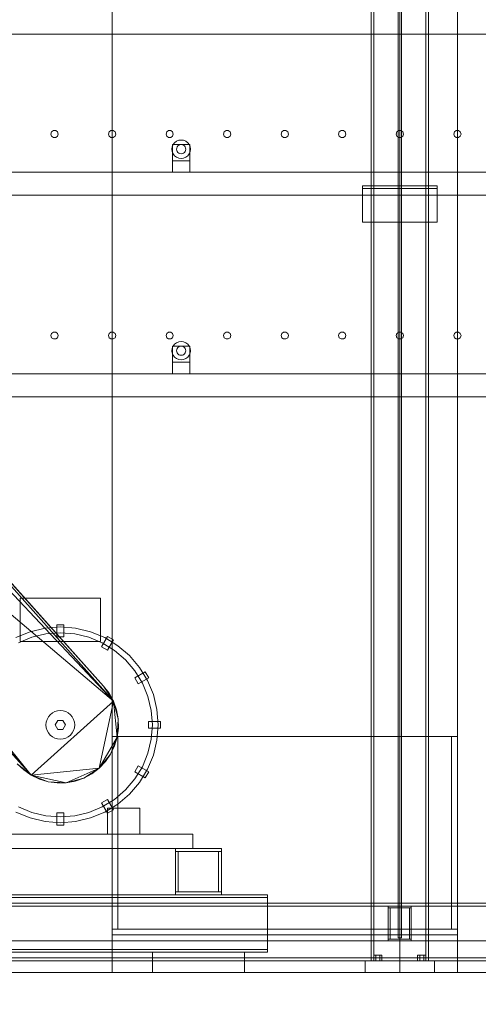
# Model space of a CAD drawing. Header units: millimetres. Extents: x -2233 to 61924, y -68080 to 6847.
# Tile 1011 of 1056: x 54800 to 55598, y -55 to 1655. Entities that reach past the tile are written whole.
import ezdxf

# ---------------------------------------------------------------- set-up
doc = ezdxf.new("R2010")
doc.units = ezdxf.units.MM
for name, color, linetype, lineweight in [('COTAS_O', 1, 'Continuous', 0), ('COTAS_P', 1, 'Continuous', 0), ('lateral_secador', 7, 'Continuous', 0)]:
    doc.layers.add(name, color=color, linetype=linetype, lineweight=lineweight)
doc.dimstyles.new('R19_100', dxfattribs={"dimtxt": 250, "dimasz": 150, "dimexe": 150, "dimexo": 80, "dimgap": 100, "dimtad": 1, "dimtih": 1, "dimtoh": 1, "dimdsep": 46, "dimcen": 0.09, "dimadec": 0, "dimazin": 0, "dimtfac": 1, "dimtdec": 4, "dimtofl": 0, "dimtmove": 0, "dimatfit": 3, "dimfxl": 1, "dimtolj": 1, "dimtzin": 0, "dimarcsym": 0})

# ---------------------------------------------------------------- blocks, each defined once
blk = doc.blocks.new('DIM_R28_29')
at = {"layer": 'COTAS_O'}
for p, q in [((40461.1, 0), (40461.1, -900)), ((60461.1, 0), (60461.1, -900)), ((40461.1, -900), (40611.1, -855)), ((60461.1, -900), (60311.1, -855)), ((40461.1, -900), (60461.1, -900)), ((40461.1, -900), (40611.1, -945)), ((60461.1, -900), (60311.1, -945))]:
    blk.add_line(p, q, dxfattribs=at)
blk.add_text('20000 O', height=250, dxfattribs=at).set_placement((50461.1, -800))
blk = doc.blocks.new('DIM_R28_33')
at = {"layer": 'COTAS_P'}
for p, q in [((112.7, 0), (112.7, -2500)), ((61924.1, 0), (61924.1, -2500)), ((112.7, -2500), (262.7, -2455)), ((61924.1, -2500), (61774.1, -2455)), ((112.7, -2500), (61924.1, -2500)), ((112.7, -2500), (262.7, -2545)), ((61924.1, -2500), (61774.1, -2545))]:
    blk.add_line(p, q, dxfattribs=at)
blk.add_text('61811.43 P', height=250, dxfattribs=at).set_placement((31018.4, -2400))

msp = doc.modelspace()

# ---------------------------------------------------------------- linework, layer by layer
at = {"layer": 'lateral_secador'}
for p, q in [((54961.134, 0), (54961.134, 2925)), ((54961.134, 2925), (54961.134, 410)), ((55411.134, 2925), (55411.134, 20)), ((55416.134, 20), (55416.134, 2925)), ((55458.134, 2925), (55458.134, 60)), ((55461.134, 410), (55461.134, 2925)), ((55461.134, 0), (55461.134, 2925)), ((55464.134, 60), (55464.134, 2925)), ((55506.134, 2925), (55506.134, 20)), ((55511.134, 20), (55511.134, 2925)), ((55561.134, 410), (55561.134, 2925)), ((55561.134, 2925), (55561.134, 0)), ((40811.134, 1630), (60111.134, 1630)), ((54855.997, 1460.082), (54854.784, 1456.35)), ((54854.784, 1456.35), (54855.997, 1452.618)), ((54859.172, 1462.389), (54855.997, 1460.082)), ((54863.096, 1462.389), (54859.172, 1462.389)), ((54866.271, 1460.082), (54863.096, 1462.389)), ((54867.484, 1456.35), (54866.271, 1460.082)), ((54866.271, 1452.618), (54867.484, 1456.35)), ((54955.997, 1460.082), (54954.784, 1456.35)), ((54954.784, 1456.35), (54955.997, 1452.618)), ((54959.172, 1462.389), (54955.997, 1460.082)), ((54963.096, 1462.389), (54959.172, 1462.389)), ((54966.271, 1460.082), (54963.096, 1462.389)), ((54967.484, 1456.35), (54966.271, 1460.082)), ((54966.271, 1452.618), (54967.484, 1456.35)), ((55055.997, 1460.082), (55054.784, 1456.35)), ((55054.784, 1456.35), (55055.997, 1452.618)), ((55059.172, 1462.389), (55055.997, 1460.082)), ((55063.096, 1462.389), (55059.172, 1462.389)), ((55066.271, 1460.082), (55063.096, 1462.389)), ((55067.484, 1456.35), (55066.271, 1460.082)), ((55066.271, 1452.618), (55067.484, 1456.35)), ((55155.997, 1460.082), (55154.784, 1456.35)), ((55154.784, 1456.35), (55155.997, 1452.618)), ((55159.172, 1462.389), (55155.997, 1460.082)), ((55163.096, 1462.389), (55159.172, 1462.389)), ((55166.271, 1460.082), (55163.096, 1462.389)), ((55167.484, 1456.35), (55166.271, 1460.082)), ((55166.271, 1452.618), (55167.484, 1456.35)), ((55255.997, 1460.082), (55254.784, 1456.35)), ((55254.784, 1456.35), (55255.997, 1452.618)), ((55259.172, 1462.389), (55255.997, 1460.082)), ((55263.096, 1462.389), (55259.172, 1462.389)), ((55266.271, 1460.082), (55263.096, 1462.389)), ((55267.484, 1456.35), (55266.271, 1460.082)), ((55266.271, 1452.618), (55267.484, 1456.35)), ((55355.997, 1460.082), (55354.784, 1456.35)), ((55354.784, 1456.35), (55355.997, 1452.618)), ((55359.172, 1462.389), (55355.997, 1460.082)), ((55363.096, 1462.389), (55359.172, 1462.389)), ((55366.271, 1460.082), (55363.096, 1462.389)), ((55367.484, 1456.35), (55366.271, 1460.082)), ((55366.271, 1452.618), (55367.484, 1456.35)), ((55455.997, 1460.082), (55454.784, 1456.35)), ((55454.784, 1456.35), (55455.997, 1452.618)), ((55459.172, 1462.389), (55455.997, 1460.082)), ((55463.096, 1462.389), (55459.172, 1462.389)), ((55466.271, 1460.082), (55463.096, 1462.389)), ((55467.484, 1456.35), (55466.271, 1460.082)), ((55466.271, 1452.618), (55467.484, 1456.35)), ((55555.997, 1460.082), (55554.784, 1456.35)), ((55554.784, 1456.35), (55555.997, 1452.618)), ((55559.172, 1462.389), (55555.997, 1460.082)), ((55563.096, 1462.389), (55559.172, 1462.389)), ((55566.271, 1460.082), (55563.096, 1462.389)), ((55567.484, 1456.35), (55566.271, 1460.082)), ((55566.271, 1452.618), (55567.484, 1456.35)), ((54855.997, 1452.618), (54859.172, 1450.311)), ((54859.172, 1450.311), (54863.096, 1450.311)), ((54863.096, 1450.311), (54866.271, 1452.618)), ((54955.997, 1452.618), (54959.172, 1450.311)), ((54959.172, 1450.311), (54963.096, 1450.311)), ((54963.096, 1450.311), (54966.271, 1452.618)), ((55055.997, 1452.618), (55059.172, 1450.311)), ((55059.172, 1450.311), (55063.096, 1450.311)), ((55063.096, 1450.311), (55066.271, 1452.618)), ((55067.277, 1438), (55065.679, 1434.141)), ((55066.134, 1438), (55096.134, 1438)), ((55066.134, 1438), (55066.134, 1410)), ((55069.82, 1441.314), (55067.277, 1438)), ((55073.134, 1443.856), (55069.82, 1441.314)), ((55076.993, 1445.455), (55073.134, 1443.856)), ((55077.134, 1436.928), (55075.477, 1435.657)), ((55081.134, 1446), (55076.993, 1445.455)), ((55079.063, 1437.727), (55077.134, 1436.928)), ((55081.134, 1438), (55079.063, 1437.727)), ((55085.275, 1445.455), (55081.134, 1446)), ((55083.204, 1437.727), (55081.134, 1438)), ((55085.134, 1436.928), (55083.204, 1437.727)), ((55086.791, 1435.657), (55085.134, 1436.928)), ((55089.134, 1443.856), (55085.275, 1445.455)), ((55092.448, 1441.314), (55089.134, 1443.856)), ((55094.99, 1438), (55092.448, 1441.314)), ((55096.589, 1434.141), (55094.99, 1438)), ((55096.134, 1410), (55096.134, 1438)), ((55155.997, 1452.618), (55159.172, 1450.311)), ((55159.172, 1450.311), (55163.096, 1450.311)), ((55163.096, 1450.311), (55166.271, 1452.618)), ((55255.997, 1452.618), (55259.172, 1450.311)), ((55259.172, 1450.311), (55263.096, 1450.311)), ((55263.096, 1450.311), (55266.271, 1452.618)), ((55355.997, 1452.618), (55359.172, 1450.311)), ((55359.172, 1450.311), (55363.096, 1450.311)), ((55363.096, 1450.311), (55366.271, 1452.618)), ((55455.997, 1452.618), (55459.172, 1450.311)), ((55459.172, 1450.311), (55463.096, 1450.311)), ((55463.096, 1450.311), (55466.271, 1452.618)), ((55555.997, 1452.618), (55559.172, 1450.311)), ((55559.172, 1450.311), (55563.096, 1450.311)), ((55563.096, 1450.311), (55566.271, 1452.618)), ((55065.679, 1434.141), (55065.134, 1430)), ((55065.134, 1430), (55065.679, 1425.859)), ((55065.679, 1425.859), (55067.277, 1422)), ((55067.277, 1422), (55069.82, 1418.686)), ((55073.406, 1432.071), (55073.134, 1430)), ((55073.134, 1430), (55073.406, 1427.929)), ((55074.206, 1434), (55073.406, 1432.071)), ((55073.406, 1427.929), (55074.206, 1426)), ((55075.477, 1435.657), (55074.206, 1434)), ((55074.206, 1426), (55075.477, 1424.343)), ((55075.477, 1424.343), (55077.134, 1423.072)), ((55077.134, 1423.072), (55079.063, 1422.273)), ((55079.063, 1422.273), (55081.134, 1422)), ((55081.134, 1422), (55083.204, 1422.273)), ((55083.204, 1422.273), (55085.134, 1423.072)), ((55085.134, 1423.072), (55086.791, 1424.343)), ((55088.062, 1434), (55086.791, 1435.657)), ((55086.791, 1424.343), (55088.062, 1426)), ((55088.861, 1432.071), (55088.062, 1434)), ((55088.062, 1426), (55088.861, 1427.929)), ((55089.134, 1430), (55088.861, 1432.071)), ((55088.861, 1427.929), (55089.134, 1430)), ((55092.448, 1418.686), (55094.99, 1422)), ((55094.99, 1422), (55096.589, 1425.859)), ((55097.134, 1430), (55096.589, 1434.141)), ((55096.589, 1425.859), (55097.134, 1430)), ((55066.134, 1410), (55096.134, 1410)), ((55066.134, 1410), (55066.134, 1390)), ((55069.82, 1418.686), (55073.134, 1416.144)), ((55073.134, 1416.144), (55076.993, 1414.545)), ((55076.993, 1414.545), (55081.134, 1414)), ((55081.134, 1414), (55085.275, 1414.545)), ((55085.275, 1414.545), (55089.134, 1416.144)), ((55089.134, 1416.144), (55092.448, 1418.686)), ((55096.134, 1390), (55096.134, 1410)), ((40811.134, 1390), (60111.134, 1390)), ((55066.134, 1390), (55096.134, 1390)), ((55396.134, 1366.5), (55526.134, 1366.5)), ((55396.134, 1366.5), (55396.134, 1303.5)), ((55396.134, 1366.5), (55396.134, 1361.5)), ((55396.134, 1361.5), (55526.134, 1361.5)), ((55526.134, 1303.5), (55526.134, 1366.5)), ((55526.134, 1361.5), (55526.134, 1366.5)), ((40811.134, 1350), (60111.134, 1350)), ((55396.134, 1303.5), (55526.134, 1303.5)), ((54266.607, 1210.852), (54963.478, 470.91)), ((54324.84, 1188.374), (54946.316, 497.443)), ((54324.84, 1188.374), (54963.478, 470.91)), ((54946.316, 497.443), (54336.316, 1177.443)), ((54820.472, 342.625), (54166.909, 1146.37)), ((54166.909, 1146.37), (54963.478, 470.91)), ((54859.172, 1112.389), (54855.997, 1110.082)), ((54863.096, 1112.389), (54859.172, 1112.389)), ((54866.271, 1110.082), (54863.096, 1112.389)), ((54959.172, 1112.389), (54955.997, 1110.082)), ((54963.096, 1112.389), (54959.172, 1112.389)), ((54966.271, 1110.082), (54963.096, 1112.389)), ((55059.172, 1112.389), (55055.997, 1110.082)), ((55063.096, 1112.389), (55059.172, 1112.389)), ((55066.271, 1110.082), (55063.096, 1112.389)), ((55159.172, 1112.389), (55155.997, 1110.082)), ((55163.096, 1112.389), (55159.172, 1112.389)), ((55166.271, 1110.082), (55163.096, 1112.389)), ((55259.172, 1112.389), (55255.997, 1110.082)), ((55263.096, 1112.389), (55259.172, 1112.389)), ((55266.271, 1110.082), (55263.096, 1112.389)), ((55359.172, 1112.389), (55355.997, 1110.082)), ((55363.096, 1112.389), (55359.172, 1112.389)), ((55366.271, 1110.082), (55363.096, 1112.389)), ((55459.172, 1112.389), (55455.997, 1110.082)), ((55463.096, 1112.389), (55459.172, 1112.389)), ((55466.271, 1110.082), (55463.096, 1112.389)), ((55559.172, 1112.389), (55555.997, 1110.082)), ((55563.096, 1112.389), (55559.172, 1112.389)), ((55566.271, 1110.082), (55563.096, 1112.389)), ((54855.997, 1110.082), (54854.784, 1106.35)), ((54854.784, 1106.35), (54855.997, 1102.618)), ((54855.997, 1102.618), (54859.172, 1100.311)), ((54859.172, 1100.311), (54863.096, 1100.311)), ((54863.096, 1100.311), (54866.271, 1102.618)), ((54867.484, 1106.35), (54866.271, 1110.082)), ((54866.271, 1102.618), (54867.484, 1106.35)), ((54955.997, 1110.082), (54954.784, 1106.35)), ((54954.784, 1106.35), (54955.997, 1102.618)), ((54955.997, 1102.618), (54959.172, 1100.311)), ((54959.172, 1100.311), (54963.096, 1100.311)), ((54963.096, 1100.311), (54966.271, 1102.618)), ((54967.484, 1106.35), (54966.271, 1110.082)), ((54966.271, 1102.618), (54967.484, 1106.35)), ((55055.997, 1110.082), (55054.784, 1106.35)), ((55054.784, 1106.35), (55055.997, 1102.618)), ((55055.997, 1102.618), (55059.172, 1100.311)), ((55059.172, 1100.311), (55063.096, 1100.311)), ((55063.096, 1100.311), (55066.271, 1102.618)), ((55067.484, 1106.35), (55066.271, 1110.082)), ((55066.271, 1102.618), (55067.484, 1106.35)), ((55076.993, 1095.455), (55073.134, 1093.856)), ((55081.134, 1096), (55076.993, 1095.455)), ((55085.275, 1095.455), (55081.134, 1096)), ((55089.134, 1093.856), (55085.275, 1095.455)), ((55155.997, 1110.082), (55154.784, 1106.35)), ((55154.784, 1106.35), (55155.997, 1102.618)), ((55155.997, 1102.618), (55159.172, 1100.311)), ((55159.172, 1100.311), (55163.096, 1100.311)), ((55163.096, 1100.311), (55166.271, 1102.618)), ((55167.484, 1106.35), (55166.271, 1110.082)), ((55166.271, 1102.618), (55167.484, 1106.35)), ((55255.997, 1110.082), (55254.784, 1106.35)), ((55254.784, 1106.35), (55255.997, 1102.618)), ((55255.997, 1102.618), (55259.172, 1100.311)), ((55259.172, 1100.311), (55263.096, 1100.311)), ((55263.096, 1100.311), (55266.271, 1102.618)), ((55267.484, 1106.35), (55266.271, 1110.082)), ((55266.271, 1102.618), (55267.484, 1106.35)), ((55355.997, 1110.082), (55354.784, 1106.35)), ((55354.784, 1106.35), (55355.997, 1102.618)), ((55355.997, 1102.618), (55359.172, 1100.311)), ((55359.172, 1100.311), (55363.096, 1100.311)), ((55363.096, 1100.311), (55366.271, 1102.618)), ((55367.484, 1106.35), (55366.271, 1110.082)), ((55366.271, 1102.618), (55367.484, 1106.35)), ((55455.997, 1110.082), (55454.784, 1106.35)), ((55454.784, 1106.35), (55455.997, 1102.618)), ((55455.997, 1102.618), (55459.172, 1100.311)), ((55459.172, 1100.311), (55463.096, 1100.311)), ((55463.096, 1100.311), (55466.271, 1102.618)), ((55467.484, 1106.35), (55466.271, 1110.082)), ((55466.271, 1102.618), (55467.484, 1106.35)), ((55555.997, 1110.082), (55554.784, 1106.35)), ((55554.784, 1106.35), (55555.997, 1102.618)), ((55555.997, 1102.618), (55559.172, 1100.311)), ((55559.172, 1100.311), (55563.096, 1100.311)), ((55563.096, 1100.311), (55566.271, 1102.618)), ((55567.484, 1106.35), (55566.271, 1110.082)), ((55566.271, 1102.618), (55567.484, 1106.35)), ((54820.472, 342.625), (54163.527, 1084.04)), ((55065.679, 1084.141), (55065.134, 1080)), ((55065.134, 1080), (55065.679, 1075.859)), ((55067.277, 1088), (55065.679, 1084.141)), ((55066.134, 1088), (55096.134, 1088)), ((55066.134, 1088), (55066.134, 1060)), ((55069.82, 1091.314), (55067.277, 1088)), ((55073.134, 1093.856), (55069.82, 1091.314)), ((55073.406, 1082.071), (55073.134, 1080)), ((55073.134, 1080), (55073.406, 1077.929)), ((55074.206, 1084), (55073.406, 1082.071)), ((55073.406, 1077.929), (55074.206, 1076)), ((55075.477, 1085.657), (55074.206, 1084)), ((55077.134, 1086.928), (55075.477, 1085.657)), ((55079.063, 1087.727), (55077.134, 1086.928)), ((55081.134, 1088), (55079.063, 1087.727)), ((55083.204, 1087.727), (55081.134, 1088)), ((55085.134, 1086.928), (55083.204, 1087.727)), ((55086.791, 1085.657), (55085.134, 1086.928)), ((55088.062, 1084), (55086.791, 1085.657)), ((55088.861, 1082.071), (55088.062, 1084)), ((55088.062, 1076), (55088.861, 1077.929)), ((55089.134, 1080), (55088.861, 1082.071)), ((55088.861, 1077.929), (55089.134, 1080)), ((55092.448, 1091.314), (55089.134, 1093.856)), ((55094.99, 1088), (55092.448, 1091.314)), ((55096.589, 1084.141), (55094.99, 1088)), ((55096.134, 1060), (55096.134, 1088)), ((55097.134, 1080), (55096.589, 1084.141)), ((55096.589, 1075.859), (55097.134, 1080)), ((55065.679, 1075.859), (55067.277, 1072)), ((55067.277, 1072), (55069.82, 1068.686)), ((55069.82, 1068.686), (55073.134, 1066.144)), ((55073.134, 1066.144), (55076.993, 1064.545)), ((55074.206, 1076), (55075.477, 1074.343)), ((55075.477, 1074.343), (55077.134, 1073.072)), ((55076.993, 1064.545), (55081.134, 1064)), ((55077.134, 1073.072), (55079.063, 1072.273)), ((55079.063, 1072.273), (55081.134, 1072)), ((55081.134, 1072), (55083.204, 1072.273)), ((55081.134, 1064), (55085.275, 1064.545)), ((55083.204, 1072.273), (55085.134, 1073.072)), ((55085.134, 1073.072), (55086.791, 1074.343)), ((55085.275, 1064.545), (55089.134, 1066.144)), ((55086.791, 1074.343), (55088.062, 1076)), ((55089.134, 1066.144), (55092.448, 1068.686)), ((55092.448, 1068.686), (55094.99, 1072)), ((55094.99, 1072), (55096.589, 1075.859)), ((54820.472, 342.625), (54176.326, 1055.148)), ((55066.134, 1060), (55096.134, 1060)), ((55066.134, 1060), (55066.134, 1040)), ((55096.134, 1040), (55096.134, 1060)), ((40811.134, 1040), (60111.134, 1040)), ((55066.134, 1040), (55096.134, 1040)), ((40811.134, 1000), (60111.134, 1000)), ((54801.134, 650), (54941.134, 650)), ((54801.134, 650), (54801.134, 575)), ((54941.134, 575), (54941.134, 650)), ((54871.134, 600), (54844.54, 597.907)), ((54865.134, 583), (54865.134, 604)), ((54877.134, 604), (54865.134, 604)), ((54897.728, 597.907), (54871.134, 600)), ((54877.134, 583), (54877.134, 604)), ((54818.601, 591.68), (54793.955, 581.471)), ((54821.691, 582.169), (54798.495, 572.561)), ((54844.54, 597.907), (54818.601, 591.68)), ((54846.104, 588.03), (54821.691, 582.169)), ((54871.134, 590), (54846.104, 588.03)), ((54865.134, 583), (54877.134, 583)), ((54896.163, 588.03), (54871.134, 590)), ((54920.577, 582.169), (54896.163, 588.03)), ((54923.667, 591.68), (54897.728, 597.907)), ((54943.772, 572.561), (54920.577, 582.169)), ((54948.312, 581.471), (54923.667, 591.68)), ((54942.438, 565.502), (54952.938, 583.688)), ((54963.33, 577.688), (54952.938, 583.688)), ((54801.134, 575), (54941.134, 575)), ((54942.438, 565.502), (54952.83, 559.502)), ((54965.18, 559.443), (54943.772, 572.561)), ((54971.057, 567.533), (54948.312, 581.471)), ((54952.83, 559.502), (54963.33, 577.688)), ((54991.342, 550.208), (54971.057, 567.533)), ((54984.271, 543.137), (54965.18, 559.443)), ((55008.667, 529.923), (54991.342, 550.208)), ((55000.577, 524.046), (54984.271, 543.137)), ((55013.695, 502.638), (55000.577, 524.046)), ((55000.636, 511.696), (55018.822, 522.196)), ((55022.605, 507.178), (55008.667, 529.923)), ((55024.822, 511.804), (55018.822, 522.196)), ((54946.316, 497.443), (54963.478, 470.91)), ((54955.941, 484.852), (54946.316, 497.443)), ((55000.636, 511.696), (55006.636, 501.304)), ((55006.636, 501.304), (55024.822, 511.804)), ((55023.303, 479.443), (55013.695, 502.638)), ((55032.813, 482.533), (55022.605, 507.178)), ((54963.478, 470.91), (54955.941, 484.852)), ((55029.164, 455.03), (55023.303, 479.443)), ((55039.041, 456.594), (55032.813, 482.533)), ((54963.478, 470.91), (54820.472, 342.625)), ((54963.478, 470.91), (54938.577, 354.817)), ((54963.478, 470.91), (54971.6, 440.371)), ((54968.74, 455.96), (54963.478, 470.91)), ((54963.478, 470.91), (54969.888, 408.818)), ((54853.456, 447.678), (54850.347, 443.889)), ((54857.245, 450.787), (54853.456, 447.678)), ((54861.567, 453.097), (54857.245, 450.787)), ((54866.257, 454.52), (54861.567, 453.097)), ((54871.134, 455), (54866.257, 454.52)), ((54876.011, 454.52), (54871.134, 455)), ((54880.701, 453.097), (54876.011, 454.52)), ((54885.023, 450.787), (54880.701, 453.097)), ((54888.812, 447.678), (54885.023, 450.787)), ((54891.921, 443.889), (54888.812, 447.678)), ((54971.6, 440.371), (54968.74, 455.96)), ((55031.134, 430), (55029.164, 455.03)), ((55041.134, 430), (55039.041, 456.594)), ((54846.614, 434.877), (54846.134, 430)), ((54846.134, 430), (54846.614, 425.123)), ((54848.037, 439.567), (54846.614, 434.877)), ((54850.347, 443.889), (54848.037, 439.567)), ((54866.634, 437.794), (54862.134, 430)), ((54862.134, 430), (54866.634, 422.206)), ((54875.634, 437.794), (54866.634, 437.794)), ((54880.134, 430), (54875.634, 437.794)), ((54875.634, 422.206), (54880.134, 430)), ((54894.231, 439.567), (54891.921, 443.889)), ((54895.654, 434.877), (54894.231, 439.567)), ((54896.134, 430), (54895.654, 434.877)), ((54895.654, 425.123), (54896.134, 430)), ((54971.6, 440.371), (54969.888, 408.818)), ((54971.985, 424.527), (54971.6, 440.371)), ((55024.134, 436), (55045.134, 436)), ((55024.134, 436), (55024.134, 424)), ((55029.164, 404.97), (55031.134, 430)), ((55039.041, 403.406), (55041.134, 430)), ((55045.134, 424), (55045.134, 436)), ((54846.614, 425.123), (54848.037, 420.433)), ((54848.037, 420.433), (54850.347, 416.111)), ((54850.347, 416.111), (54853.456, 412.322)), ((54853.456, 412.322), (54857.245, 409.213)), ((54866.634, 422.206), (54875.634, 422.206)), ((54885.023, 409.213), (54888.812, 412.322)), ((54888.812, 412.322), (54891.921, 416.111)), ((54891.921, 416.111), (54894.231, 420.433)), ((54894.231, 420.433), (54895.654, 425.123)), ((54969.888, 408.818), (54971.985, 424.527)), ((55024.134, 424), (55045.134, 424)), ((54857.245, 409.213), (54861.567, 406.903)), ((54861.567, 406.903), (54866.257, 405.48)), ((54866.257, 405.48), (54871.134, 405)), ((54871.134, 405), (54876.011, 405.48)), ((54876.011, 405.48), (54880.701, 406.903)), ((54880.701, 406.903), (54885.023, 409.213)), ((54969.888, 408.818), (54938.577, 354.817)), ((54969.888, 408.818), (54958.509, 379.338)), ((54958.509, 379.338), (54965.358, 393.63)), ((54961.134, 410), (55461.134, 410)), ((54961.134, 410), (55561.134, 410)), ((54961.134, 410), (54961.134, 75)), ((54961.134, 410), (54971.134, 410)), ((54965.358, 393.63), (54969.888, 408.818)), ((54971.134, 75), (54971.134, 410)), ((55023.303, 380.557), (55029.164, 404.97)), ((55032.813, 377.467), (55039.041, 403.406)), ((55461.134, 410), (55561.134, 410)), ((55551.134, 410), (55561.134, 410)), ((55551.134, 410), (55551.134, 75)), ((55561.134, 75), (55561.134, 410)), ((54958.509, 379.338), (54938.577, 354.817)), ((54949.508, 366.293), (54958.509, 379.338)), ((55013.695, 357.362), (55023.303, 380.557)), ((55022.605, 352.822), (55032.813, 377.467)), ((54820.472, 342.625), (54795.951, 362.557)), ((54795.951, 362.557), (54807.428, 351.626)), ((54938.577, 354.817), (54949.508, 366.293)), ((54807.428, 351.626), (54820.472, 342.625)), ((54938.577, 354.817), (54820.472, 342.625)), ((54849.952, 331.246), (54820.472, 342.625)), ((54820.472, 342.625), (54834.765, 335.776)), ((54881.505, 329.534), (54820.472, 342.625)), ((54938.577, 354.817), (54881.505, 329.534)), ((54938.577, 354.817), (54912.043, 337.656)), ((54912.043, 337.656), (54925.985, 345.193)), ((54925.985, 345.193), (54938.577, 354.817)), ((55000.577, 335.954), (55013.695, 357.362)), ((55006.636, 358.696), (55000.636, 348.304)), ((55000.636, 348.304), (55018.822, 337.804)), ((55006.636, 358.696), (55024.822, 348.196)), ((55008.667, 330.077), (55022.605, 352.822)), ((55018.822, 337.804), (55024.822, 348.196)), ((54834.765, 335.776), (54849.952, 331.246)), ((54881.505, 329.534), (54849.952, 331.246)), ((54849.952, 331.246), (54865.661, 329.148)), ((54865.661, 329.148), (54881.505, 329.534)), ((54912.043, 337.656), (54881.505, 329.534)), ((54881.505, 329.534), (54897.094, 332.393)), ((54897.094, 332.393), (54912.043, 337.656)), ((54984.271, 316.863), (55000.577, 335.954)), ((54991.342, 309.792), (55008.667, 330.077)), ((54965.18, 300.557), (54984.271, 316.863)), ((54971.057, 292.467), (54991.342, 309.792)), ((54952.83, 300.498), (54942.438, 294.498)), ((54942.438, 294.498), (54952.938, 276.312)), ((54943.772, 287.439), (54965.18, 300.557)), ((54948.312, 278.529), (54971.057, 292.467)), ((54952.83, 300.498), (54963.33, 282.312)), ((54793.955, 278.529), (54818.601, 268.32)), ((54798.495, 287.439), (54821.691, 277.831)), ((54821.691, 277.831), (54846.104, 271.97)), ((54865.134, 277), (54865.134, 256)), ((54877.134, 277), (54865.134, 277)), ((54877.134, 277), (54877.134, 256)), ((54896.163, 271.97), (54920.577, 277.831)), ((54920.577, 277.831), (54943.772, 287.439)), ((54923.667, 268.32), (54948.312, 278.529)), ((54952.938, 276.312), (54963.33, 282.312)), ((54953.134, 285), (55009.134, 285)), ((54953.134, 285), (54953.134, 240)), ((55009.134, 240), (55009.134, 285)), ((54818.601, 268.32), (54844.54, 262.093)), ((54844.54, 262.093), (54871.134, 260)), ((54846.104, 271.97), (54871.134, 270)), ((54871.134, 270), (54896.163, 271.97)), ((54871.134, 260), (54897.728, 262.093)), ((54897.728, 262.093), (54923.667, 268.32)), ((54641.134, 240), (55101.134, 240)), ((54865.134, 256), (54877.134, 256)), ((54953.134, 240), (55009.134, 240)), ((55101.134, 215), (55101.134, 240)), ((54641.134, 215), (55101.134, 215)), ((55071.134, 215), (55151.134, 215)), ((55071.134, 215), (55071.134, 210)), ((55071.134, 210), (55151.134, 210)), ((55071.134, 210), (55076.134, 210)), ((55071.134, 210), (55071.134, 140)), ((55076.134, 140), (55076.134, 210)), ((55146.134, 210), (55151.134, 210)), ((55146.134, 210), (55146.134, 140)), ((55151.134, 210), (55151.134, 215)), ((55151.134, 140), (55151.134, 210)), ((55071.134, 140), (55151.134, 140)), ((55071.134, 140), (55071.134, 135)), ((55071.134, 140), (55076.134, 140)), ((55146.134, 140), (55151.134, 140)), ((55151.134, 135), (55151.134, 140)), ((40461.134, 120), (60461.134, 120)), ((53741.134, 135), (55231.134, 135)), ((53741.134, 130), (55231.134, 130)), ((55071.134, 135), (55151.134, 135)), ((55231.134, 130), (55231.134, 135)), ((55231.134, 40), (55231.134, 130)), ((40461.134, 115), (60461.134, 115)), ((55441.134, 115), (55481.134, 115)), ((55441.134, 115), (55441.134, 112)), ((55441.134, 112), (55481.134, 112)), ((55441.134, 112), (55444.134, 112)), ((55441.134, 112), (55441.134, 58)), ((55444.134, 58), (55444.134, 112)), ((55478.134, 112), (55481.134, 112)), ((55478.134, 112), (55478.134, 58)), ((55481.134, 112), (55481.134, 115)), ((55481.134, 58), (55481.134, 112)), ((54961.134, 75), (55461.134, 75)), ((54961.134, 75), (54961.134, 0)), ((54961.134, 75), (55561.134, 75)), ((54961.134, 75), (54961.134, 65)), ((54961.134, 75), (54971.134, 75)), ((55461.134, 0), (55461.134, 75)), ((55461.134, 75), (55561.134, 75)), ((55551.134, 75), (55561.134, 75)), ((55561.134, 0), (55561.134, 75)), ((55561.134, 65), (55561.134, 75)), ((40461.134, 55), (60461.134, 55)), ((54961.134, 65), (55561.134, 65)), ((55441.134, 58), (55481.134, 58)), ((55441.134, 58), (55441.134, 55)), ((55441.134, 58), (55444.134, 58)), ((55441.134, 55), (55481.134, 55)), ((55458.134, 60), (55464.134, 60)), ((55478.134, 58), (55481.134, 58)), ((55481.134, 55), (55481.134, 58)), ((53741.134, 40), (55231.134, 40)), ((53741.134, 35), (55231.134, 35)), ((55031.134, 35), (55191.134, 35)), ((55031.134, 35), (55031.134, 0)), ((55191.134, 0), (55191.134, 35)), ((55231.134, 35), (55231.134, 40)), ((40461.134, 25), (60461.134, 25)), ((40461.134, 20), (60461.134, 20)), ((55401.134, 20), (55521.134, 20)), ((55401.134, 20), (55401.134, 0)), ((55411.134, 20), (55511.134, 20)), ((55411.134, 20), (55416.134, 20)), ((55419.634, 30), (55416.134, 30)), ((55416.134, 20), (55416.134, 30)), ((55419.634, 20), (55416.134, 20)), ((55426.634, 30), (55419.634, 30)), ((55419.634, 20), (55419.634, 30)), ((55426.634, 20), (55419.634, 20)), ((55430.134, 30), (55426.634, 30)), ((55426.634, 20), (55426.634, 30)), ((55426.634, 20), (55430.134, 20)), ((55430.134, 30), (55430.134, 20)), ((55495.634, 30), (55492.134, 30)), ((55492.134, 20), (55492.134, 30)), ((55495.634, 20), (55492.134, 20)), ((55502.634, 30), (55495.634, 30)), ((55495.634, 20), (55495.634, 30)), ((55502.634, 20), (55495.634, 20)), ((55506.134, 30), (55502.634, 30)), ((55502.634, 20), (55502.634, 30)), ((55502.634, 20), (55506.134, 20)), ((55506.134, 30), (55506.134, 20)), ((55506.134, 20), (55511.134, 20)), ((55521.134, 0), (55521.134, 20)), ((40461.134, 0), (60461.134, 0)), ((54486.134, 0), (54961.134, 0)), ((54961.134, 0), (55461.134, 0)), ((55031.134, 0), (55191.134, 0)), ((55401.134, 0), (55521.134, 0)), ((55461.134, 0), (55561.134, 0)), ((55561.134, 0), (56461.134, 0))]:
    msp.add_line(p, q, dxfattribs=at)

# ---------------------------------------------------------------- dimensions: what is measured, and where the dimension line sits
at = {"layer": 'COTAS_O'}
dim = msp.add_aligned_dim(p1=(40461.134, 0), p2=(60461.134, 0), distance=-900, text='<> O', dimstyle='R19_100', dxfattribs=at)
dim.commit()
dim.dimension.update_dxf_attribs({"geometry": 'DIM_R28_29', "text_midpoint": (50461.134, -900)})
at = {"layer": 'COTAS_P'}
dim = msp.add_aligned_dim(p1=(112.7, 0), p2=(61924.134, 0), distance=-2500, text='<> P', dimstyle='R19_100', dxfattribs=at)
dim.commit()
dim.dimension.update_dxf_attribs({"geometry": 'DIM_R28_33', "text_midpoint": (31018.417, -2500)})

doc.saveas('drawing.dxf')
